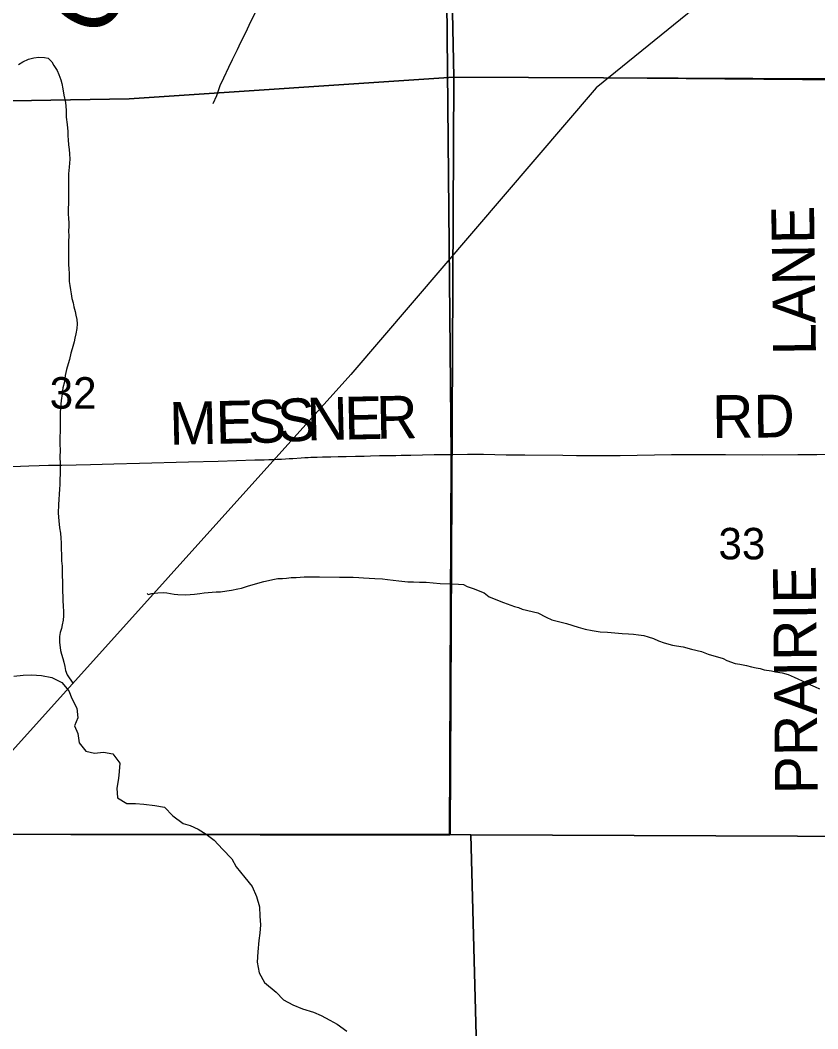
# Model space of a CAD drawing. Extents: x 1985906 to 2360102, y 891258 to 1222054.
# Drawn here: x 2116886 to 2122483, y 992198 to 999280 of the extents above; entities that cross this region are included whole.
import ezdxf

# ---------------------------------------------------------------- set-up
doc = ezdxf.new("R2010")
doc.units = 0
for name, color, linetype in [('GM_X_County_Road_Text', 7, 'Continuous'), ('GM_X_Major_River_Text', 7, 'Continuous'), ('GM_X_Minor_River', 7, 'Continuous'), ('GM_X_Section', 7, 'Continuous'), ('GM_X_Section_Text', 7, 'Continuous'), ('GM_X_Township', 7, 'Continuous'), ('GM_X_Township_Road', 7, 'Continuous'), ('GM_X_Township_Road_Text', 7, 'Continuous')]:
    doc.layers.add(name, color=color, linetype=linetype)

msp = doc.modelspace()

# ---------------------------------------------------------------- linework, layer by layer
at = {"layer": 'GM_X_Minor_River'}
for points in [[(2122569.5, 1002172.8), (2122567.2, 1000136.7), (2120927.7, 998804.4), (2119205.5, 996792.2), (2116640.5, 993940.5), (2115872.6, 993706.4), (2114514.6, 992818.2), (2111818.8, 992228.9)], [(2118239.6, 998695.4), (2118265.3, 998751.7), (2118289, 998819.9), (2118314.7, 998874.2), (2118350.3, 998950.5), (2118376, 999002.7), (2118411.6, 999073), (2118435.3, 999125.2), (2118468.9, 999193.5), (2118492.7, 999243.7), (2118536.2, 999330.1)], [(2116875.4, 998969.6), (2116905.4, 998987.6), (2116945.4, 999005.6), (2116981.3, 999015.6), (2117017.3, 999019.5), (2117057.3, 999017.4), (2117083.3, 999013.4), (2117107.3, 998987.2), (2117123.4, 998961.1), (2117145.4, 998927), (2117157.5, 998898.9), (2117171.5, 998860.7), (2117177.5, 998834.6), (2117185.6, 998798.5), (2117193.7, 998752.3), (2117203.7, 998702.2), (2117209.8, 998648), (2117209.9, 998599.8), (2117215.9, 998547.6), (2117220, 998497.5), (2117220.1, 998467.4), (2117224.1, 998439.3), (2117226.1, 998405.2), (2117230.2, 998371), (2117232.2, 998340.9), (2117234.3, 998302.8), (2117230.4, 998246.6), (2117226.4, 998200.5), (2117224.5, 998164.4), (2117224.7, 997995.8), (2117222.8, 997955.7), (2117222.9, 997919.6), (2117224.9, 997887.5), (2117227, 997857.4), (2117227, 997831.3), (2117225, 997801.2), (2117227.1, 997763.1), (2117225.1, 997729), (2117225.4, 997564.4), (2117227.4, 997534.3), (2117229.5, 997502.2), (2117229.5, 997446), (2117233.6, 997415.9), (2117239.6, 997385.8), (2117243.7, 997357.7), (2117249.7, 997325.6), (2117257.8, 997295.5), (2117263.8, 997267.4), (2117271.8, 997235.3), (2117277.9, 997209.2), (2117283.9, 997177.1), (2117286, 997147), (2117284, 997114.9), (2117276.1, 997076.8), (2117270.1, 997046.7), (2117266.2, 997020.6), (2117250.2, 996972.4), (2117242.3, 996942.4), (2117232.3, 996898.2), (2117222.4, 996866.2), (2117210.5, 996826), (2117202.5, 996783.9), (2117196.6, 996739.8), (2117186.7, 996697.7), (2117180.7, 996655.5), (2117174.8, 996609.4), (2117168.9, 996559.2), (2117166.9, 996523.1), (2117167.1, 996396.7), (2117165.2, 996350.6), (2117165.2, 996306.4), (2117167.3, 996258.3), (2117165.4, 996214.1), (2117167.4, 996166), (2117167.5, 996099.8), (2117165.6, 996049.6), (2117163.7, 996019.5), (2117161.7, 995987.4), (2117155.9, 995879), (2117153.9, 995818.8), (2117158, 995764.7), (2117162.1, 995716.5), (2117168.2, 995678.4), (2117172.2, 995642.2), (2117174.2, 995610.1), (2117174.3, 995566), (2117176.4, 995527.9), (2117176.4, 995483.7), (2117180.5, 995445.6), (2117180.6, 995379.4)], [(2121015, 998875.3), (2125645.7, 998834.6)], [(2117180.6, 995379.4), (2117182.6, 995339.2), (2117182.7, 995267), (2117184.8, 995234.9), (2117186.8, 995206.8), (2117188.9, 995162.7), (2117190.9, 995130.5), (2117191, 995098.4), (2117187, 995066.3), (2117181.1, 995034.2), (2117177.1, 995008.2), (2117167.2, 994980.1), (2117161.2, 994952), (2117161.3, 994913.9), (2117169.4, 994853.7), (2117177.4, 994827.6), (2117185.4, 994797.5), (2117191.5, 994771.4), (2117199.5, 994741.3), (2117205.5, 994713.2), (2117215.6, 994683.1), (2117255.2, 994623.9)], [(2117777.5, 995255), (2117784.6, 995248), (2117810.5, 995254), (2117852.5, 995259.9), (2117888.5, 995261.9), (2117914.5, 995259.8), (2117966.5, 995249.7), (2117992.5, 995247.6), (2118048.5, 995245.5), (2118078.5, 995247.5), (2118110.4, 995249.5), (2118146.4, 995253.4), (2118178.4, 995259.4), (2118262.4, 995267.3), (2118292.4, 995267.2), (2118336.3, 995273.2), (2118370.3, 995277.1), (2118414.3, 995287.1), (2118440.3, 995293.1), (2118488.2, 995309), (2118596.2, 995339), (2118628.1, 995346.9), (2118660.1, 995352.9), (2118694.1, 995358.9), (2118726.1, 995360.8), (2118756.1, 995362.8), (2118788.1, 995366.8), (2118822, 995366.7), (2118850, 995368.7), (2118880, 995370.6), (2118914, 995370.6), (2118960, 995372.5), (2118986, 995370.4), (2119125.9, 995370.2), (2119221.9, 995368.1), (2119261.9, 995366), (2119295.9, 995363.9), (2119375.9, 995359.8), (2119429.8, 995357.7), (2119463.8, 995353.6), (2119543.8, 995343.4), (2119605.8, 995337.3), (2119645.8, 995335.3), (2119687.8, 995335.2), (2119735.8, 995333.1), (2119783.8, 995329), (2119833.8, 995324.9), (2119909.7, 995322.8), (2119961.7, 995320.7), (2119997.7, 995316.6), (2120023.7, 995304.5), (2120065.7, 995290.4), (2120141.8, 995258.2), (2120177.8, 995232.1), (2120277.8, 995191.8), (2120353.8, 995163.6), (2120381.8, 995155.5), (2120409.8, 995145.4), (2120517.8, 995119.1), (2120577.9, 995088.9), (2120617.9, 995070.8), (2120719.9, 995044.6), (2120801.9, 995018.3), (2120851.9, 995004.2), (2120899.9, 994994.1), (2120955.9, 994986), (2121007.9, 994983.9), (2121059.9, 994977.8), (2121109.9, 994973.7), (2121153.8, 994971.6), (2121189.8, 994969.6), (2121225.8, 994965.5), (2121261.8, 994959.4), (2121293.8, 994951.3), (2121329.8, 994939.2), (2121365.8, 994923.1), (2121405.9, 994909), (2121463.9, 994892.9), (2121491.9, 994886.8), (2121537.9, 994880.7), (2121595.9, 994864.6), (2121667.9, 994846.4), (2121713.9, 994828.2), (2121817.9, 994798), (2121845.9, 994783.9), (2121903.9, 994763.7), (2121935.9, 994757.7), (2121983.9, 994749.5), (2122017.9, 994739.4), (2122049.9, 994733.4), (2122077.9, 994727.3), (2122105.9, 994719.2), (2122157.9, 994711.1), (2122185.9, 994705.1), (2122231.9, 994697), (2122275.9, 994684.9), (2122317.9, 994666.7), (2122343.9, 994654.6), (2122373.9, 994640.5), (2122402, 994626.5), (2122432, 994614.4)], [(2116840.7, 994674.9), (2116906.6, 994681.2), (2116966.5, 994683.5), (2117036.4, 994679.8), (2117108.4, 994664.1), (2117178.5, 994630.4), (2117228.7, 994570.5), (2117248.9, 994518.5), (2117283.2, 994450.5), (2117291.5, 994382.4), (2117267.8, 994326.2), (2117290, 994272.2), (2117300.3, 994206.1), (2117346.6, 994148.2), (2117408.6, 994132.5), (2117470.4, 994140.8), (2117536.4, 994129.1), (2117586.7, 994063.2), (2117580.9, 994005), (2117575.2, 993954.9), (2117563.5, 993888.7), (2117569.8, 993820.6), (2117634, 993780.9), (2117695.9, 993781.2), (2117753.8, 993775.4), (2117831.8, 993765.8), (2117899.7, 993754.1), (2117957.9, 993694.2), (2118030.1, 993640.5), (2118080.1, 993624.7), (2118134.2, 993600.9), (2118190.3, 993565.1), (2118246.4, 993523.3), (2118306.6, 993459.4), (2118370.9, 993391.6), (2118401.1, 993335.6), (2118463.4, 993261.8), (2118513.6, 993197.9), (2118543.9, 993127.9), (2118566.2, 993053.8), (2118568.5, 992989.7), (2118572.8, 992927.6), (2118567.1, 992869.5), (2118561.4, 992817.4), (2118553.7, 992739.2), (2118548.1, 992667), (2118562.4, 992590.9), (2118600.7, 992523), (2118682.9, 992455.2), (2118735.1, 992401.3), (2118799.2, 992365.6), (2118867.3, 992337.9), (2118945.3, 992314.2), (2118999.3, 992292.4), (2119059.4, 992258.6), (2119111.5, 992230.8), (2119177.6, 992181)], [(2122432, 994614.4), (2122464, 994598.3), (2122496, 994586.2)]]:
    msp.add_lwpolyline(points, dxfattribs=at)
at = {"layer": 'GM_X_Section'}
for points in [[(2114593.4, 1004032.5), (2119854.2, 1004093.4), (2119853.9, 1002528.5), (2119928.2, 998880.6), (2117651.8, 998728.2), (2114628.3, 998675.3)], [(2119854.2, 1004093.4), (2125179.1, 1004140.5), (2125220.8, 1001521), (2125175.4, 998857.3), (2119928.2, 998880.6), (2119853.9, 1002528.5)], [(2119928.2, 998880.6), (2119903.4, 993563.5), (2114748.4, 993565.3), (2114588.3, 993564.3), (2114628.3, 998675.3), (2117651.8, 998728.2)], [(2119928.2, 998880.6), (2125175.4, 998857.3), (2125206.7, 993538.6), (2120049.5, 993560.5), (2119903.4, 993563.5)], [(2114748.4, 993565.3), (2119903.4, 993563.5), (2120049.5, 993560.5), (2120191.2, 988188.5), (2114821.5, 988281)], [(2120049.5, 993560.5), (2125206.7, 993538.6), (2125310.4, 988140.4), (2120191.2, 988188.5)]]:
    msp.add_lwpolyline(points, close=True, dxfattribs=at)
at = {"layer": 'GM_X_Township'}
for points in [[(2133580.3, 1009513.3), (2133246.9, 1009511.7), (2131763.4, 1009478), (2130671.8, 1009465.5), (2130250.8, 1009485.4), (2128830.9, 1009460.8), (2128435, 1009462.4), (2126795.7, 1009468.8), (2125157.2, 1009475.3), (2125184.4, 1004143.8), (2122462.2, 1004110.5), (2119835.2, 1004078.3), (2119909.8, 996227.8), (2119898.4, 993557.9), (2114579.5, 993566.9), (2108482.3, 993590), (2108479.9, 994295.6), (2108521.6, 1004617.7), (2108488.7, 1009238.5), (2108481.1, 1010602)], [(2108482.3, 993590), (2114579.5, 993566.9), (2119898.4, 993557.9), (2119909.8, 996227.8), (2119835.2, 1004078.3), (2122462.2, 1004110.5), (2125184.4, 1004143.8), (2125157.2, 1009475.3), (2126795.7, 1009468.8), (2128435, 1009462.4), (2128830.9, 1009460.8), (2130250.8, 1009485.4), (2130671.8, 1009465.5), (2131763.4, 1009478), (2133246.9, 1009511.7), (2133580.3, 1009513.3)]]:
    msp.add_lwpolyline(points, dxfattribs=at)
at = {"layer": 'GM_X_Township_Road'}
for points in [[(2116826.4, 996146.9), (2116888.1, 996149.1), (2116948, 996151.2), (2117020.1, 996153), (2117085.2, 996154.7), (2117179, 996156.2), (2117380.4, 996160.9), (2117544.4, 996164.8), (2117724.6, 996169.6), (2118067.2, 996178.2), (2118276.2, 996184.6), (2118532.6, 996192.3), (2118599.5, 996192.9), (2118631.6, 996194.3), (2118660.3, 996195.6), (2118689.9, 996196.8), (2118719.3, 996198.3), (2118748.1, 996199.7), (2118774, 996201.5), (2118800.2, 996203.3), (2118857.5, 996207.4), (2118882.6, 996209.1), (2118906, 996210), (2118926, 996210.8), (2118940.8, 996211.4), (2118970.2, 996212), (2119008.4, 996212.9), (2119065.8, 996214.3), (2119118.7, 996215.5), (2119174.3, 996216.8), (2119240.3, 996218.4), (2119299.3, 996219.8), (2119345.4, 996220.8), (2119407.6, 996222.4), (2119417.9, 996222.8), (2119522.5, 996224.2), (2119559.5, 996224.7), (2119627, 996226.2), (2119791.3, 996230), (2119910.7, 996231.1)], [(2119910.7, 996231.1), (2120024.1, 996231.9), (2120137.2, 996232.4), (2120296.8, 996229.1), (2120427, 996227.2), (2120693.7, 996225.2), (2120791, 996223.4), (2120850.1, 996223.3), (2120906.5, 996223.2), (2120956, 996223), (2121012.3, 996222.9), (2121095.4, 996224.5), (2121456.5, 996230), (2121834.5, 996231.5), (2122097.6, 996228.7), (2122344, 996230.1), (2122475.6, 996231.1), (2122560.6, 996232.3), (2122577.8, 996232.5)]]:
    msp.add_lwpolyline(points, dxfattribs=at)

# ---------------------------------------------------------------- texts
at = {"layer": 'GM_X_County_Road_Text'}
for s, rotation, p in [('LANE', 90.73316, (2122470, 996929.6)), ('PRAIRIE', 90.52696, (2122483.2, 993847))]:
    msp.add_text(s, height=300, rotation=rotation, dxfattribs=at).set_placement(p)
at = {"layer": 'GM_X_Major_River_Text'}
msp.add_text('Creek', height=500.14, rotation=60.7664, dxfattribs=at).set_placement((2117452.1, 999122.8))
at = {"layer": 'GM_X_Section_Text'}
for s, p in [('32', (2117093.5, 996552.3)), ('33', (2121786.1, 995494.1))]:
    msp.add_text(s, height=221, rotation=0.00001, dxfattribs=at).set_placement(p)
at = {"layer": 'GM_X_Township_Road_Text'}
for s, rotation, p in [('R', 1.19757, (2119387.7, 996339.6)), ('RD', 0.47767, (2121742.8, 996346.5)), ('M', 1.23175, (2117935.3, 996298.2)), ('E', 1.23223, (2118260.8, 996305.2)), ('S', 1.48857, (2118486.6, 996310.1)), ('S', 3.54361, (2118700.7, 996315.8)), ('N', 1.45909, (2118899.8, 996328.2)), ('E', 1.19791, (2119163.4, 996334.9))]:
    msp.add_text(s, height=300, rotation=rotation, dxfattribs=at).set_placement(p)

doc.saveas('drawing.dxf')
